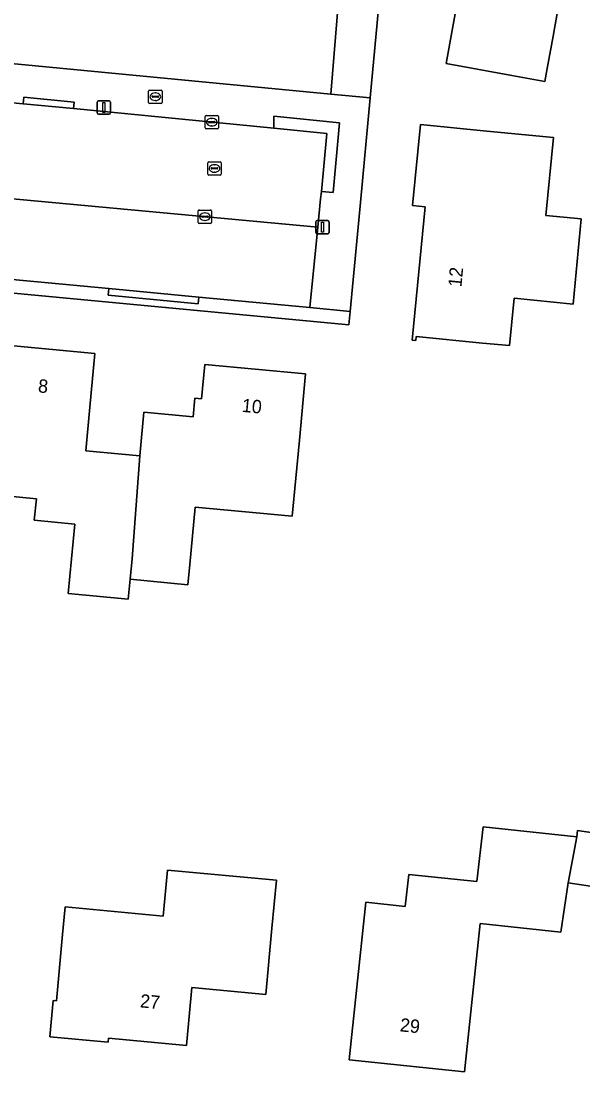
# Model space of a CAD drawing. Extents: x 162184 to 163154, y 385507 to 386516.
# Drawn here: x 162384.1 to 162426.3, y 385730.4 to 385809.1 of the extents above; entities that cross this region are included whole.
import ezdxf

# ---------------------------------------------------------------- set-up
doc = ezdxf.new("R2010")
doc.units = 0
for name, color, linetype in [('IMGEO_Brandkraan', 7, 'Continuous'), ('IMGEO_Erf', 7, 'Continuous'), ('IMGEO_Kolk', 7, 'Continuous'), ('IMGEO_Lichtmast', 7, 'Continuous'), ('IMGEO_Pand', 7, 'Continuous'), ('IMGEO_Pand_nummerreeks', 7, 'Continuous'), ('IMGEO_Parkeervlak_open', 7, 'Continuous'), ('IMGEO_Rijbaan_lokaal_open', 7, 'Continuous'), ('IMGEO_Rioolput', 7, 'Continuous'), ('IMGEO_Voetpad_open', 7, 'Continuous')]:
    doc.layers.add(name, color=color, linetype=linetype)

msp = doc.modelspace()

# ---------------------------------------------------------------- linework, layer by layer
at = {"layer": 'IMGEO_Brandkraan'}
for p, q in [((162393.781, 385803.975), (162394.633, 385803.975)), ((162393.706, 385803.049), (162393.706, 385803.901)), ((162393.965, 385803.469), (162393.965, 385803.481)), ((162394.403, 385803.432), (162394.005, 385803.432)), ((162394.008, 385803.518), (162394.406, 385803.518)), ((162394.217, 385803.195), (162394.192, 385803.195)), ((162394.194, 385803.755), (162394.219, 385803.755)), ((162394.449, 385803.481), (162394.449, 385803.469)), ((162394.707, 385803.901), (162394.707, 385803.049)), ((162394.633, 385802.975), (162393.781, 385802.975))]:
    msp.add_line(p, q, dxfattribs=at)
for points in [[(162393.781, 385803.975), (162394.633, 385803.975)], [(162393.706, 385803.049), (162393.706, 385803.901)], [(162394.707, 385803.901), (162394.707, 385803.049)], [(162394.633, 385802.975), (162393.781, 385802.975)]]:
    msp.add_lwpolyline(points, dxfattribs=at)
for centre, radius, start, end in [((162393.783, 385803.899), 0.0765, 91.55205, 178.44795), ((162393.783, 385803.899), 0.0765, 91.55205, 178.44795), ((162394.631, 385803.899), 0.0765, 1.55205, 88.44795), ((162394.631, 385803.899), 0.0765, 1.55205, 88.44795), ((162394.005, 385803.478), 0.0403, 85.87752, 175.75265), ((162394.002, 385803.468), 0.0366, 178.93798, 274.71019), ((162394.406, 385803.475), 0.043, 264.86636, 352.45326), ((162394.41, 385803.48), 0.0386, 1.73085, 96.63898), ((162393.783, 385803.051), 0.0765, 181.55205, 268.44795), ((162393.783, 385803.051), 0.0765, 181.55205, 268.44795), ((162394.631, 385803.051), 0.0765, 271.55205, 358.44795), ((162394.631, 385803.051), 0.0765, 271.55205, 358.44795)]:
    msp.add_arc(centre, radius, start, end, dxfattribs=at)
for centre, major_axis, ratio, start_param, end_param in [((162394.193, 385803.475), (-0.387, 0.002), 0.722429, 4.712389, 7.853982), ((162394.218, 385803.475), (-0.39, 0.002), 0.717154, 1.570796, 4.712389)]:
    msp.add_ellipse(centre, major_axis=major_axis, ratio=ratio, start_param=start_param, end_param=end_param, dxfattribs=at)
at = {"layer": 'IMGEO_Erf'}
for points in [[(162329.194, 385811.19), (162407.363, 385803.678), (162408.384, 385816.204), (162405.204, 385816.518), (162404.654, 385810.949), (162397.902, 385811.616), (162398.393, 385816.592), (162399.49, 385827.697), (162404.448, 385827.207), (162409.423, 385826.715), (162409.68, 385829.38), (162410.023, 385832.768), (162410.498, 385837), (162410.937, 385836.951), (162411.35, 385840.635), (162414.169, 385840.352), (162414.48, 385842.842), (162417.769, 385842.488), (162419.858, 385861.388), (162420.754, 385869.497), (162276.342, 385885.344)], [(162412.314, 385824.836), (162410.308, 385803.395), (162409.574, 385795.554), (162408.81, 385787.384), (162408.715, 385786.374), (162375.642, 385789.497)], [(162381.973, 385784.95), (162389.672, 385784.227), (162389.295, 385780.212), (162388.988, 385776.94), (162393.044, 385776.559), (162393.351, 385779.831), (162397.039, 385779.485), (162397.169, 385780.873), (162397.676, 385780.825), (162397.919, 385783.411), (162405.473, 385782.702), (162405.006, 385777.724), (162404.471, 385772.026), (162397.191, 385772.709), (162396.789, 385768.427), (162396.646, 385766.903), (162392.32, 385767.309), (162392.179, 385765.81), (162387.676, 385766.232), (162388.161, 385771.449), (162385.136, 385771.734), (162385.288, 385773.348), (162380.924, 385773.758)]]:
    msp.add_lwpolyline(points, dxfattribs=at)
for points in [[(162416.001, 385805.963), (162418.656, 385820.628), (162424.836, 385819.51), (162425.071, 385819.467), (162423.921, 385813.111), (162424.906, 385812.933), (162424.118, 385808.577), (162424.016, 385808.013), (162423.579, 385805.598), (162423.402, 385804.623), (162420.922, 385805.072)], [(162413.766, 385785.5), (162413.737, 385785.206), (162413.466, 385785.233), (162414.439, 385795.219), (162413.494, 385795.311), (162414.086, 385801.388), (162419.063, 385800.903), (162424.041, 385800.418), (162423.472, 385794.573), (162426.138, 385794.313), (162425.516, 385787.934), (162421.093, 385788.366), (162420.748, 385784.82), (162418.743, 385785.015)], [(162433.744, 385747.31), (162433.153, 385743.354), (162425.164, 385744.557), (162424.612, 385740.863), (162418.567, 385741.503), (162417.389, 385730.379), (162408.734, 385731.296), (162409.261, 385736.269), (162409.984, 385743.099), (162412.942, 385742.786), (162413.197, 385745.189), (162418.313, 385744.647), (162418.791, 385748.755), (162425.8, 385748.012), (162425.848, 385748.489)], [(162403.279, 385744.76), (162402.947, 385741.169), (162402.486, 385736.19), (162396.944, 385736.703), (162396.543, 385732.37), (162390.699, 385732.911), (162390.671, 385732.604), (162386.303, 385733.009), (162386.555, 385735.735), (162386.795, 385735.713), (162387.256, 385740.692), (162387.446, 385742.749), (162394.803, 385742.068), (162395.123, 385745.515)]]:
    msp.add_lwpolyline(points, close=True, dxfattribs=at)
at = {"layer": 'IMGEO_Kolk'}
for p, q in [((162397.938, 385801.146), (162397.938, 385801.998)), ((162398.013, 385802.072), (162398.865, 385802.072)), ((162398.24, 385801.615), (162398.638, 385801.615)), ((162398.426, 385801.852), (162398.451, 385801.852)), ((162398.939, 385801.998), (162398.939, 385801.146)), ((162398.865, 385801.072), (162398.013, 385801.072)), ((162398.197, 385801.566), (162398.197, 385801.578)), ((162398.635, 385801.529), (162398.237, 385801.529)), ((162398.449, 385801.292), (162398.424, 385801.292)), ((162398.681, 385801.578), (162398.681, 385801.566)), ((162397.423, 385794.059), (162397.423, 385794.911)), ((162397.498, 385794.985), (162398.35, 385794.985)), ((162397.725, 385794.528), (162398.123, 385794.528)), ((162397.911, 385794.765), (162397.936, 385794.765)), ((162398.424, 385794.911), (162398.424, 385794.059)), ((162398.35, 385793.985), (162397.498, 385793.985)), ((162397.682, 385794.479), (162397.682, 385794.491)), ((162398.12, 385794.442), (162397.722, 385794.442)), ((162397.934, 385794.205), (162397.909, 385794.205)), ((162398.166, 385794.491), (162398.166, 385794.479))]:
    msp.add_line(p, q, dxfattribs=at)
for points in [[(162397.938, 385801.146), (162397.938, 385801.998)], [(162398.013, 385802.072), (162398.865, 385802.072)], [(162398.939, 385801.998), (162398.939, 385801.146)], [(162398.865, 385801.072), (162398.013, 385801.072)], [(162397.423, 385794.059), (162397.423, 385794.911)], [(162397.498, 385794.985), (162398.35, 385794.985)], [(162398.424, 385794.911), (162398.424, 385794.059)], [(162398.35, 385793.985), (162397.498, 385793.985)]]:
    msp.add_lwpolyline(points, dxfattribs=at)
for centre, radius, start, end in [((162398.015, 385801.996), 0.0765, 91.55205, 178.44795), ((162398.015, 385801.996), 0.0765, 91.55205, 178.44795), ((162398.237, 385801.575), 0.0403, 85.87752, 175.75265), ((162398.642, 385801.577), 0.0386, 1.73085, 96.63898), ((162398.863, 385801.996), 0.0765, 1.55205, 88.44795), ((162398.863, 385801.996), 0.0765, 1.55205, 88.44795), ((162398.015, 385801.148), 0.0765, 181.55205, 268.44795), ((162398.015, 385801.148), 0.0765, 181.55205, 268.44795), ((162398.234, 385801.565), 0.0366, 178.93798, 274.71019), ((162398.638, 385801.572), 0.043, 264.86636, 352.45326), ((162398.863, 385801.148), 0.0765, 271.55205, 358.44795), ((162398.863, 385801.148), 0.0765, 271.55205, 358.44795), ((162397.5, 385794.909), 0.0765, 91.55205, 178.44795), ((162397.5, 385794.909), 0.0765, 91.55205, 178.44795), ((162397.722, 385794.488), 0.0403, 85.87752, 175.75265), ((162398.127, 385794.49), 0.0386, 1.73085, 96.63898), ((162398.348, 385794.909), 0.0765, 1.55205, 88.44795), ((162398.348, 385794.909), 0.0765, 1.55205, 88.44795), ((162397.5, 385794.061), 0.0765, 181.55205, 268.44795), ((162397.5, 385794.061), 0.0765, 181.55205, 268.44795), ((162397.719, 385794.478), 0.0366, 178.93798, 274.71019), ((162398.123, 385794.485), 0.043, 264.86636, 352.45326), ((162398.348, 385794.061), 0.0765, 271.55205, 358.44795), ((162398.348, 385794.061), 0.0765, 271.55205, 358.44795)]:
    msp.add_arc(centre, radius, start, end, dxfattribs=at)
for centre, major_axis, ratio, start_param, end_param in [((162398.425, 385801.572), (-0.387, 0.002), 0.722429, 4.712389, 7.853982), ((162398.45, 385801.572), (-0.39, 0.002), 0.717154, 1.570796, 4.712389), ((162397.91, 385794.485), (-0.387, 0.002), 0.722429, 4.712389, 7.853982), ((162397.935, 385794.485), (-0.39, 0.002), 0.717154, 1.570796, 4.712389)]:
    msp.add_ellipse(centre, major_axis=major_axis, ratio=ratio, start_param=start_param, end_param=end_param, dxfattribs=at)
at = {"layer": 'IMGEO_Lichtmast'}
for p, q in [((162389.852, 385802.258), (162389.852, 385803.058)), ((162389.852, 385803.058), (162389.852, 385802.258)), ((162389.952, 385803.158), (162390.742, 385803.158)), ((162390.742, 385803.158), (162389.952, 385803.158)), ((162390.842, 385803.058), (162390.842, 385802.258)), ((162390.842, 385802.258), (162390.842, 385803.058)), ((162390.742, 385802.158), (162389.952, 385802.158)), ((162389.952, 385802.158), (162390.742, 385802.158)), ((162406.239, 385793.291), (162406.239, 385794.091)), ((162406.239, 385794.091), (162406.239, 385793.291)), ((162406.339, 385794.191), (162407.129, 385794.191)), ((162407.129, 385794.191), (162406.339, 385794.191)), ((162407.229, 385794.091), (162407.229, 385793.291)), ((162407.229, 385793.291), (162407.229, 385794.091)), ((162407.129, 385793.191), (162406.339, 385793.191)), ((162406.339, 385793.191), (162407.129, 385793.191))]:
    msp.add_line(p, q, dxfattribs=at)
for points in [[(162390.272, 385803.033), (162390.422, 385803.033), (162390.422, 385802.283), (162390.272, 385802.283), (162390.272, 385803.033)], [(162406.659, 385794.066), (162406.809, 385794.066), (162406.809, 385793.316), (162406.659, 385793.316), (162406.659, 385794.066)]]:
    msp.add_lwpolyline(points, dxfattribs=at)
for centre, start, end in [((162389.952, 385803.058), 90, 180), ((162389.952, 385803.058), 90, 180), ((162390.742, 385803.058), 0, 90), ((162390.742, 385803.058), 360, 90), ((162389.952, 385802.258), 180, 270), ((162389.952, 385802.258), 180, 270), ((162390.742, 385802.258), 270, 0), ((162390.742, 385802.258), 270, 0), ((162406.339, 385794.091), 90, 180), ((162406.339, 385794.091), 90, 180), ((162407.129, 385794.091), 0, 90), ((162407.129, 385794.091), 360, 90), ((162406.339, 385793.291), 180, 270), ((162406.339, 385793.291), 180, 270), ((162407.129, 385793.291), 270, 0), ((162407.129, 385793.291), 270, 0)]:
    msp.add_arc(centre, 0.1, start, end, dxfattribs=at)
at = {"layer": 'IMGEO_Pand'}
for points in [[(162425.071, 385819.467), (162424.836, 385819.51), (162418.656, 385820.628), (162416.001, 385805.963), (162420.922, 385805.072), (162423.402, 385804.623), (162423.579, 385805.598), (162424.016, 385808.013), (162424.118, 385808.577), (162424.906, 385812.933), (162423.921, 385813.111)], [(162423.472, 385794.573), (162424.041, 385800.418), (162419.063, 385800.903), (162414.086, 385801.388), (162413.494, 385795.311), (162414.439, 385795.219), (162413.466, 385785.233), (162413.737, 385785.206), (162413.766, 385785.5), (162418.743, 385785.015), (162420.748, 385784.82), (162421.093, 385788.366), (162425.516, 385787.934), (162426.138, 385794.313)], [(162393.044, 385776.559), (162388.988, 385776.94), (162389.295, 385780.212), (162389.672, 385784.227), (162381.973, 385784.95), (162380.924, 385773.758), (162385.288, 385773.348), (162385.136, 385771.734), (162388.161, 385771.449), (162387.676, 385766.232), (162392.179, 385765.81), (162392.32, 385767.309), (162392.463, 385768.833)], [(162405.006, 385777.724), (162405.473, 385782.702), (162397.919, 385783.411), (162397.676, 385780.825), (162397.169, 385780.873), (162397.039, 385779.485), (162393.351, 385779.831), (162393.044, 385776.559), (162392.463, 385768.833), (162392.32, 385767.309), (162396.646, 385766.903), (162396.789, 385768.427), (162397.191, 385772.709), (162404.471, 385772.026)], [(162425.8, 385748.012), (162418.791, 385748.755), (162418.313, 385744.647), (162413.197, 385745.189), (162412.942, 385742.786), (162409.984, 385743.099), (162409.261, 385736.269), (162408.734, 385731.296), (162417.389, 385730.379), (162418.567, 385741.503), (162424.612, 385740.863), (162425.164, 385744.557)], [(162433.153, 385743.354), (162433.744, 385747.31), (162425.848, 385748.489), (162425.8, 385748.012), (162425.164, 385744.557)], [(162387.446, 385742.749), (162387.256, 385740.692), (162386.795, 385735.713), (162386.555, 385735.735), (162386.303, 385733.009), (162390.671, 385732.604), (162390.699, 385732.911), (162396.543, 385732.37), (162396.944, 385736.703), (162402.486, 385736.19), (162402.947, 385741.169), (162403.279, 385744.76), (162395.123, 385745.515), (162394.803, 385742.068)]]:
    msp.add_lwpolyline(points, close=True, dxfattribs=at)
at = {"layer": 'IMGEO_Parkeervlak_open'}
msp.add_lwpolyline([(162377.362, 385793.389), (162377.063, 385790.384), (162390.729, 385789.093), (162397.456, 385788.457), (162405.798, 385787.669), (162406.395, 385793.701), (162374.881, 385796.62)], dxfattribs=at)
at = {"layer": 'IMGEO_Rijbaan_lokaal_open'}
for points in [[(162403.08, 385801.118), (162388.077, 385802.582), (162384.303, 385802.95), (162365.118, 385804.775), (162361.369, 385805.117), (162345.728, 385806.544), (162344.013, 385806.701), (162341.355, 385806.833)], [(162344.775, 385799.544), (162347.581, 385799.237), (162351.413, 385798.818), (162367.799, 385797.286), (162374.881, 385796.62), (162406.395, 385793.701), (162406.599, 385795.822), (162406.652, 385796.366), (162407.054, 385800.73), (162403.08, 385801.118)]]:
    msp.add_lwpolyline(points, dxfattribs=at)
at = {"layer": 'IMGEO_Rioolput'}
for p, q in [((162398.142, 385797.676), (162398.142, 385798.528)), ((162398.217, 385798.602), (162399.069, 385798.602)), ((162399.143, 385798.528), (162399.143, 385797.676)), ((162398.401, 385798.096), (162398.401, 385798.108)), ((162398.839, 385798.059), (162398.441, 385798.059)), ((162398.444, 385798.145), (162398.842, 385798.145)), ((162398.653, 385797.822), (162398.628, 385797.822)), ((162398.63, 385798.382), (162398.655, 385798.382)), ((162398.885, 385798.108), (162398.885, 385798.096)), ((162399.069, 385797.602), (162398.217, 385797.602))]:
    msp.add_line(p, q, dxfattribs=at)
for points in [[(162398.142, 385797.676), (162398.142, 385798.528)], [(162398.217, 385798.602), (162399.069, 385798.602)], [(162399.143, 385798.528), (162399.143, 385797.676)], [(162399.069, 385797.602), (162398.217, 385797.602)]]:
    msp.add_lwpolyline(points, dxfattribs=at)
for centre, radius, start, end in [((162398.219, 385798.526), 0.0765, 91.55205, 178.44795), ((162398.219, 385798.526), 0.0765, 91.55205, 178.44795), ((162399.067, 385798.526), 0.0765, 1.55205, 88.44795), ((162399.067, 385798.526), 0.0765, 1.55205, 88.44795), ((162398.219, 385797.678), 0.0765, 181.55205, 268.44795), ((162398.219, 385797.678), 0.0765, 181.55205, 268.44795), ((162398.441, 385798.105), 0.0403, 85.87752, 175.75265), ((162398.438, 385798.095), 0.0366, 178.93798, 274.71019), ((162398.842, 385798.102), 0.043, 264.86636, 352.45326), ((162398.846, 385798.107), 0.0386, 1.73085, 96.63898), ((162399.067, 385797.678), 0.0765, 271.55205, 358.44795), ((162399.067, 385797.678), 0.0765, 271.55205, 358.44795)]:
    msp.add_arc(centre, radius, start, end, dxfattribs=at)
for centre, major_axis, ratio, start_param, end_param in [((162398.629, 385798.102), (-0.387, 0.002), 0.722429, 4.712389, 7.853982), ((162398.654, 385798.102), (-0.39, 0.002), 0.717154, 1.570796, 4.712389)]:
    msp.add_ellipse(centre, major_axis=major_axis, ratio=ratio, start_param=start_param, end_param=end_param, dxfattribs=at)
at = {"layer": 'IMGEO_Voetpad_open'}
for points in [[(162422.511, 385858.464), (162423.673, 385868.991), (162420.754, 385869.497), (162419.858, 385861.388), (162417.769, 385842.488), (162417.077, 385836.228), (162415.126, 385836.481), (162414.651, 385832.249), (162414.256, 385832.293), (162413.983, 385828.954), (162409.68, 385829.38), (162409.423, 385826.715), (162409.268, 385825.142), (162408.384, 385816.204), (162407.363, 385803.678), (162410.308, 385803.395), (162412.314, 385824.836), (162418.614, 385823.681), (162418.939, 385826.586)], [(162388.077, 385802.582), (162388.128, 385803.079), (162384.354, 385803.447), (162384.303, 385802.95)], [(162403.08, 385801.118), (162407.054, 385800.73), (162406.652, 385796.366), (162407.536, 385796.293), (162408.018, 385801.526), (162403.098, 385802.007)], [(162390.729, 385789.093), (162390.682, 385788.596), (162397.409, 385787.96), (162397.456, 385788.457)]]:
    msp.add_lwpolyline(points, close=True, dxfattribs=at)
for points in [[(162365.118, 385804.775), (162384.303, 385802.95), (162384.354, 385803.447), (162388.128, 385803.079), (162388.077, 385802.582), (162403.08, 385801.118), (162403.098, 385802.007), (162408.018, 385801.526), (162407.536, 385796.293), (162406.652, 385796.366), (162406.599, 385795.822), (162406.395, 385793.701), (162405.798, 385787.669), (162408.81, 385787.384), (162409.574, 385795.554), (162410.308, 385803.395), (162407.363, 385803.678), (162329.194, 385811.19)], [(162340.478, 385798.009), (162344.925, 385796.426), (162347.702, 385796.167), (162376.048, 385793.526), (162375.642, 385789.497), (162408.715, 385786.374), (162408.81, 385787.384), (162405.798, 385787.669), (162397.456, 385788.457), (162397.409, 385787.96), (162390.682, 385788.596), (162390.729, 385789.093), (162377.063, 385790.384), (162377.362, 385793.389)]]:
    msp.add_lwpolyline(points, dxfattribs=at)

# ---------------------------------------------------------------- texts
at = {"layer": 'IMGEO_Pand_nummerreeks'}
for s, rotation, p in [('12', 84.43679, (162417.146, 385789.173)), ('8', 354.82046, (162385.385, 385781.322)), ('10', 354.63712, (162400.66, 385779.859)), ('27', 354.711, (162393.03, 385735.226)), ('29', 353.95206, (162412.506, 385733.43))]:
    msp.add_text(s, height=1, rotation=rotation, dxfattribs=at).set_placement(p)

doc.saveas('drawing.dxf')
